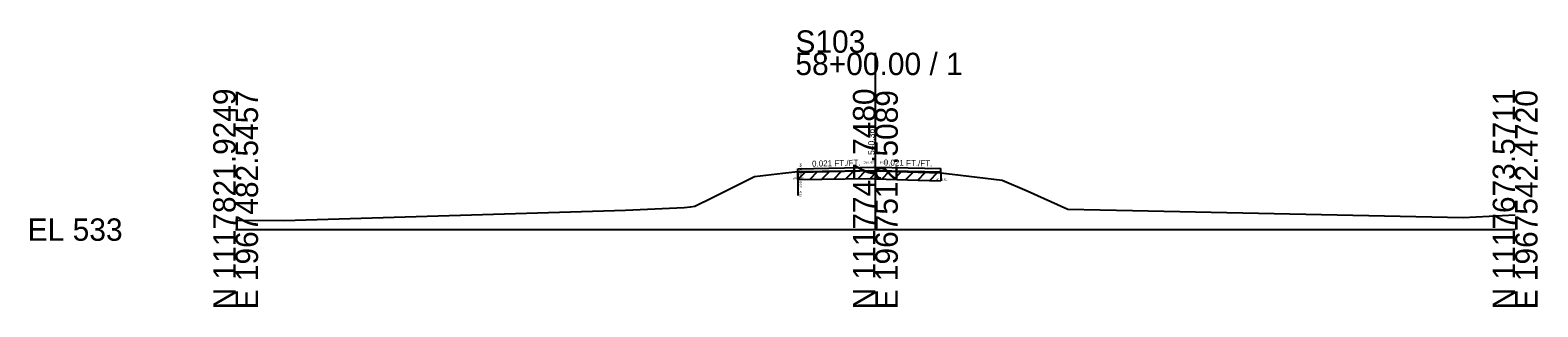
# Model space of a CAD drawing. Extents: x -26 to 163, y -10 to 24018.
# Drawn here: x -25.7 to 162.8, y 7490.3 to 7525 of the extents above; entities that cross this region are included whole.
import ezdxf

# ---------------------------------------------------------------- set-up
doc = ezdxf.new("R2010")
doc.units = 0
for name, color, linetype in [('RD_GPK_XS_Cell', 7, 'Continuous'), ('RD_XS_ExGround', 7, 'Continuous'), ('RD_XS_ExPaveRet', 7, 'Continuous'), ('RD_XS_Misc_Line', 7, 'Continuous'), ('RD_XS_PaveOvlay_CP', 7, 'Continuous'), ('RD_XS_TX_Elev_EX', 7, 'Continuous'), ('RD_XS_TX_ExEOP', 7, 'Continuous'), ('RD_XS_TX_Notes', 7, 'Continuous'), ('RD_XS_TX_Profile', 7, 'Continuous'), ('RD_XS_TX_Slope', 7, 'Continuous')]:
    doc.layers.add(name, color=color, linetype=linetype)

msp = doc.modelspace()

# ---------------------------------------------------------------- linework, layer by layer
at = {"layer": 'RD_GPK_XS_Cell'}
for p, q in [((80, 7500), (80, 7522.17)), ((0, 7500), (80, 7500)), ((80, 7500), (160, 7500))]:
    msp.add_line(p, q, dxfattribs=at)
at = {"layer": 'RD_XS_ExGround'}
msp.add_lwpolyline([(0, 7501.18), (6.09, 7501.15), (48.74, 7502.45), (56.1, 7502.75), (56.89, 7502.87), (57.44, 7502.94), (59.7, 7504.08), (64.9, 7506.66), (68.44, 7507.08), (70.29, 7507.29), (73.36, 7507.32), (79.1, 7507.39), (80, 7507.36), (85.33, 7507.21), (88.17, 7507.13), (90.65, 7506.83), (95.84, 7506.18), (98.98, 7504.87), (104.07, 7502.54), (112.16, 7502.41), (153.5, 7501.5), (160, 7501.84)], dxfattribs=at)
at = {"layer": 'RD_XS_ExPaveRet'}
for p, q in [((77.79, 7506.37), (78.8, 7507.39)), ((70.29, 7506.29), (71.3, 7507.3)), ((70.29, 7506.29), (70.29, 7507.29)), ((70.29, 7506.29), (73.36, 7506.32)), ((71.79, 7506.3), (72.8, 7507.31)), ((73.29, 7506.32), (74.3, 7507.33)), ((73.36, 7506.32), (79.1, 7506.39)), ((74.79, 7506.34), (75.8, 7507.35)), ((76.29, 7506.36), (77.3, 7507.37)), ((79.1, 7506.39), (80, 7506.36)), ((79.29, 7506.38), (80.26, 7507.36)), ((80, 7506.36), (85.33, 7506.21)), ((80.79, 7506.34), (81.76, 7507.31)), ((82.29, 7506.3), (83.26, 7507.27)), ((83.79, 7506.26), (84.76, 7507.23)), ((85.29, 7506.21), (86.26, 7507.19)), ((85.33, 7506.21), (88.17, 7506.13)), ((86.79, 7506.17), (87.76, 7507.14)), ((88.17, 7507.13), (88.17, 7506.13))]:
    msp.add_line(p, q, dxfattribs=at)
at = {"layer": 'RD_XS_Misc_Line'}
msp.add_line((70.29, 7507.29), (70.29, 7504.29), dxfattribs=at)
at = {"layer": 'RD_XS_PaveOvlay_CP'}
for p, q in [((70.29, 7507.61), (80, 7507.81)), ((70.29, 7507.29), (70.29, 7507.61)), ((80, 7507.81), (88.17, 7507.64)), ((88.17, 7507.13), (88.17, 7507.64)), ((80, 7507.36), (70.29, 7507.16)), ((88.17, 7507.19), (80, 7507.36))]:
    msp.add_line(p, q, dxfattribs=at)

# ---------------------------------------------------------------- texts
at = {"layer": 'RD_GPK_XS_Cell'}
for s, p in [('S103', (70, 7522.17)), ('58+00.00 / 1', (70, 7519.37)), ('EL 533', (-26, 7498.6))]:
    msp.add_text(s, height=2.8, dxfattribs=at).set_placement(p)
for s, p in [('N 1117821.9249', (0, 7490)), ('E 1967482.5457', (2.8, 7490)), ('N 1117747.7480', (80, 7490)), ('E 1967512.5089', (82.8, 7490)), ('N 1117673.5711', (160, 7490)), ('E 1967542.4720', (162.8, 7490))]:
    msp.add_text(s, height=2.8, rotation=90, dxfattribs=at).set_placement(p)
at = {"layer": 'RD_XS_TX_Elev_EX'}
msp.add_text('540.36', height=0.8, rotation=90, dxfattribs=at).set_placement((79.9, 7509.36))
at = {"layer": 'RD_XS_TX_ExEOP'}
for s, p in [('EOP-L', (70.24, 7507.61)), ('EOP-R', (88.12, 7507.64))]:
    msp.add_text(s, height=0.1, rotation=270, dxfattribs=at).set_placement(p)
at = {"layer": 'RD_XS_TX_Notes'}
msp.add_text(' Min. Distance @CP = -0.13', height=0.25, rotation=270, dxfattribs=at).set_placement((70.54, 7508.38))
for s, p in [('Elev. @CL = 540.81', (78.49, 7508.31)), (' dE= 0.32', (69.58, 7506.29)), (' dE= 0.45', (79.29, 7506.36)), (' dE= 0.51', (87.47, 7506.13))]:
    msp.add_text(s, height=0.25, dxfattribs=at).set_placement(p)
at = {"layer": 'RD_XS_TX_Profile'}
msp.add_text('CL', height=0.25, dxfattribs=at).set_placement((79.77, 7507.81))
at = {"layer": 'RD_XS_TX_Slope'}
for rotation, p in [(1.1916, (72.09, 7507.89)), (358.8084, (81.04, 7508.04))]:
    msp.add_text('0.021 FT./FT.', height=0.75, rotation=rotation, dxfattribs=at).set_placement(p)

doc.saveas('drawing.dxf')
